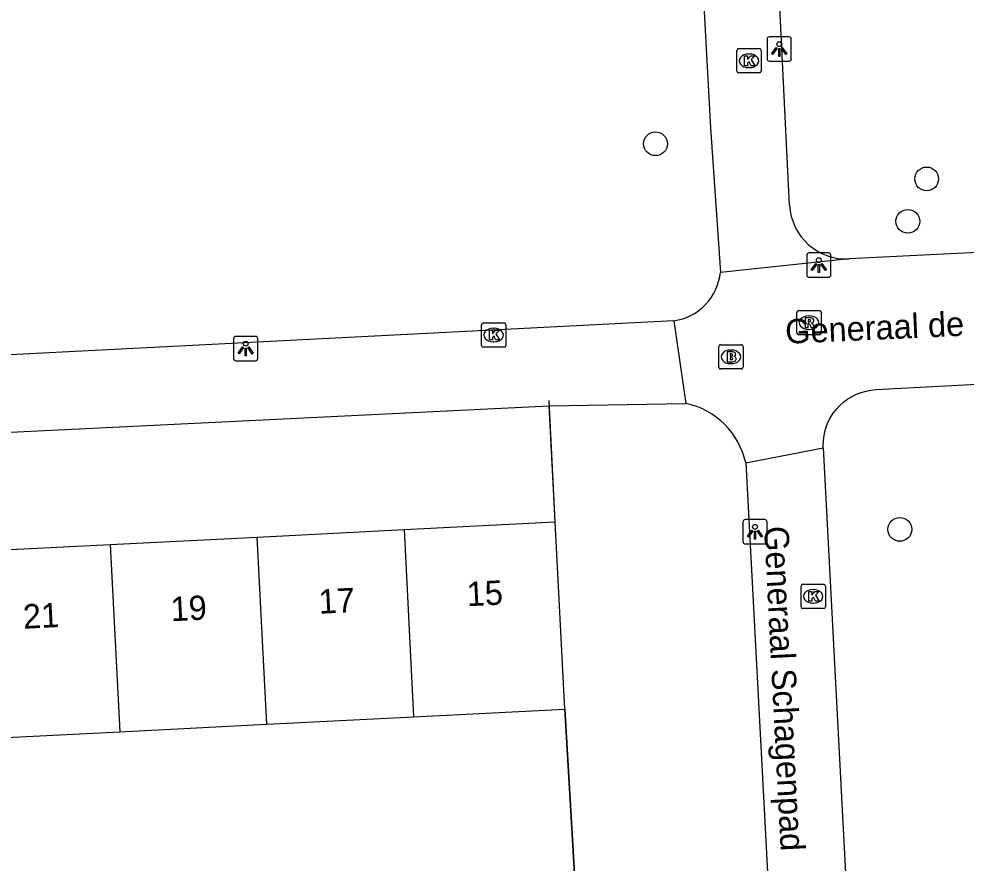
# Model space of a CAD drawing. Extents: x 161084 to 161928, y 385355 to 386522.
# Drawn here: x 161528.83 to 161567.76, y 385555.02 to 385589.73 of the extents above; entities that cross this region are included whole.
import ezdxf

# ---------------------------------------------------------------- set-up
doc = ezdxf.new("R2010")
doc.units = 0
for name, color, linetype in [('IMGEO_Boom', 7, 'Continuous'), ('IMGEO_Brandkraan', 7, 'Continuous'), ('IMGEO_Groenvoorziening', 7, 'Continuous'), ('IMGEO_Hek', 7, 'Continuous'), ('IMGEO_Kolk', 7, 'Continuous'), ('IMGEO_Lichtpunt', 7, 'Continuous'), ('IMGEO_Openbare_ruimte_label', 7, 'Continuous'), ('IMGEO_Pand', 7, 'Continuous'), ('IMGEO_Pand_nummerreeks', 7, 'Continuous'), ('IMGEO_Rioolput', 7, 'Continuous'), ('IMGEO_Voetgangersgebied_open', 7, 'Continuous'), ('IMGEO_Voetpad_open', 7, 'Continuous')]:
    doc.layers.add(name, color=color, linetype=linetype)

msp = doc.modelspace()

# ---------------------------------------------------------------- linework, layer by layer
at = {"layer": 'IMGEO_Boom'}
for centre in [(161554.992, 385584.599), (161566.138, 385583.152), (161565.364, 385581.409), (161565.035, 385568.741)]:
    msp.add_circle(centre, 0.489, dxfattribs=at)
at = {"layer": 'IMGEO_Brandkraan'}
for p, q in [((161557.593, 385575.41), (161557.593, 385576.262)), ((161557.668, 385576.336), (161558.52, 385576.336)), ((161558.081, 385576.116), (161558.106, 385576.116)), ((161558.594, 385576.262), (161558.594, 385575.41)), ((161558.52, 385575.336), (161557.668, 385575.336)), ((161558.104, 385575.556), (161558.079, 385575.556))]:
    msp.add_line(p, q, dxfattribs=at)
for points in [[(161557.593, 385575.41), (161557.593, 385576.262)], [(161557.668, 385576.336), (161558.52, 385576.336)], [(161557.941, 385576.036), (161557.941, 385575.636), (161558.154, 385575.636)], [(161558.172, 385576.036), (161557.941, 385576.036)], [(161558.12, 385575.955), (161558.066, 385575.955), (161558.066, 385575.879)], [(161558.594, 385576.262), (161558.594, 385575.41)], [(161558.066, 385575.879), (161558.119, 385575.879)], [(161558.128, 385575.803), (161558.066, 385575.803), (161558.066, 385575.722)], [(161558.066, 385575.722), (161558.128, 385575.722)], [(161558.52, 385575.336), (161557.668, 385575.336)]]:
    msp.add_lwpolyline(points, dxfattribs=at)
for centre, radius, start, end in [((161557.67, 385576.26), 0.0765, 91.552, 178.448), ((161557.67, 385576.26), 0.0765, 91.552, 178.448), ((161558.121, 385575.917), 0.0379, 267.8285, 90.9355), ((161558.176, 385575.891), 0.145, 59.4692, 91.5367), ((161558.201, 385575.938), 0.0922, 285.5137, 58.1501), ((161558.518, 385576.26), 0.0765, 1.552, 88.448), ((161558.518, 385576.26), 0.0765, 1.552, 88.448), ((161558.129, 385575.762), 0.0404, 269.8759, 90.5077), ((161558.16, 385575.887), 0.251, 268.6676, 293.5347), ((161558.206, 385575.746), 0.105, 301.3115, 78.989), ((161557.67, 385575.412), 0.0765, 181.552, 268.448), ((161557.67, 385575.412), 0.0765, 181.552, 268.448), ((161558.518, 385575.412), 0.0765, 271.552, 358.448), ((161558.518, 385575.412), 0.0765, 271.552, 358.448)]:
    msp.add_arc(centre, radius, start, end, dxfattribs=at)
for centre, major_axis, ratio, start_param, end_param in [((161558.08, 385575.836), (-0.387, 0.002), 0.722429, 4.712389, 7.853982), ((161558.105, 385575.836), (-0.39, 0.002), 0.717154, 1.570796, 4.712389)]:
    msp.add_ellipse(centre, major_axis=major_axis, ratio=ratio, start_param=start_param, end_param=end_param, dxfattribs=at)
at = {"layer": 'IMGEO_Groenvoorziening'}
for points in [[(161550.871, 385569.044), (161550.629, 385573.818)], [(161549.741, 385550.947), (161551.87, 385551.073), (161551.261, 385561.344)]]:
    msp.add_lwpolyline(points, dxfattribs=at)
at = {"layer": 'IMGEO_Hek'}
for points in [[(161550.871, 385569.044), (161550.618, 385574.039)], [(161551.261, 385561.344), (161551.87, 385551.073), (161549.741, 385550.947)]]:
    msp.add_lwpolyline(points, dxfattribs=at)
at = {"layer": 'IMGEO_Kolk'}
for p, q in [((161558.335, 385587.584), (161558.335, 385588.436)), ((161558.41, 385588.51), (161559.262, 385588.51)), ((161559.336, 385588.436), (161559.336, 385587.584)), ((161558.823, 385588.29), (161558.848, 385588.29)), ((161558.846, 385587.73), (161558.821, 385587.73)), ((161559.262, 385587.51), (161558.41, 385587.51)), ((161547.843, 385576.305), (161547.843, 385577.157)), ((161547.918, 385577.231), (161548.77, 385577.231)), ((161548.844, 385577.157), (161548.844, 385576.305)), ((161548.331, 385577.011), (161548.356, 385577.011)), ((161548.354, 385576.451), (161548.329, 385576.451)), ((161548.77, 385576.231), (161547.918, 385576.231)), ((161560.974, 385565.558), (161560.974, 385566.41)), ((161561.049, 385566.484), (161561.901, 385566.484)), ((161561.462, 385566.264), (161561.487, 385566.264)), ((161561.975, 385566.41), (161561.975, 385565.558)), ((161561.901, 385565.484), (161561.049, 385565.484)), ((161561.485, 385565.704), (161561.46, 385565.704))]:
    msp.add_line(p, q, dxfattribs=at)
for points in [[(161558.335, 385587.584), (161558.335, 385588.436)], [(161558.41, 385588.51), (161559.262, 385588.51)], [(161559.336, 385588.436), (161559.336, 385587.584)], [(161558.656, 385588.21), (161558.779, 385588.21), (161558.779, 385588.059), (161558.909, 385588.21), (161559.073, 385588.21), (161558.927, 385588.059), (161559.08, 385587.81), (161558.928, 385587.81), (161558.843, 385587.974), (161558.779, 385587.907), (161558.779, 385587.81), (161558.656, 385587.81), (161558.656, 385588.21)], [(161559.262, 385587.51), (161558.41, 385587.51)], [(161547.843, 385576.305), (161547.843, 385577.157)], [(161547.918, 385577.231), (161548.77, 385577.231)], [(161548.844, 385577.157), (161548.844, 385576.305)], [(161548.164, 385576.931), (161548.287, 385576.931), (161548.287, 385576.78), (161548.417, 385576.931), (161548.581, 385576.931), (161548.435, 385576.78), (161548.588, 385576.531), (161548.436, 385576.531), (161548.351, 385576.695), (161548.287, 385576.628), (161548.287, 385576.531), (161548.164, 385576.531), (161548.164, 385576.931)], [(161548.77, 385576.231), (161547.918, 385576.231)], [(161560.974, 385565.558), (161560.974, 385566.41)], [(161561.049, 385566.484), (161561.901, 385566.484)], [(161561.975, 385566.41), (161561.975, 385565.558)], [(161561.295, 385566.184), (161561.418, 385566.184), (161561.418, 385566.033), (161561.548, 385566.184), (161561.712, 385566.184), (161561.566, 385566.033), (161561.719, 385565.784), (161561.567, 385565.784), (161561.482, 385565.948), (161561.418, 385565.881), (161561.418, 385565.784), (161561.295, 385565.784), (161561.295, 385566.184)], [(161561.901, 385565.484), (161561.049, 385565.484)]]:
    msp.add_lwpolyline(points, dxfattribs=at)
for centre, start, end in [((161558.412, 385588.434), 91.552, 178.448), ((161558.412, 385588.434), 91.552, 178.448), ((161559.26, 385588.434), 1.552, 88.448), ((161559.26, 385588.434), 1.552, 88.448), ((161558.412, 385587.586), 181.552, 268.448), ((161558.412, 385587.586), 181.552, 268.448), ((161559.26, 385587.586), 271.552, 358.448), ((161559.26, 385587.586), 271.552, 358.448), ((161547.92, 385577.155), 91.552, 178.448), ((161547.92, 385577.155), 91.552, 178.448), ((161548.768, 385577.155), 1.552, 88.448), ((161548.768, 385577.155), 1.552, 88.448), ((161547.92, 385576.307), 181.552, 268.448), ((161547.92, 385576.307), 181.552, 268.448), ((161548.768, 385576.307), 271.552, 358.448), ((161548.768, 385576.307), 271.552, 358.448), ((161561.051, 385566.408), 91.552, 178.448), ((161561.051, 385566.408), 91.552, 178.448), ((161561.899, 385566.408), 1.552, 88.448), ((161561.899, 385566.408), 1.552, 88.448), ((161561.051, 385565.56), 181.552, 268.448), ((161561.051, 385565.56), 181.552, 268.448), ((161561.899, 385565.56), 271.552, 358.448), ((161561.899, 385565.56), 271.552, 358.448)]:
    msp.add_arc(centre, 0.0765, start, end, dxfattribs=at)
for centre, major_axis, ratio, start_param, end_param in [((161558.822, 385588.01), (-0.387, 0.002), 0.722429, 4.712389, 7.853982), ((161558.847, 385588.01), (-0.39, 0.002), 0.717154, 1.570796, 4.712389), ((161548.33, 385576.731), (-0.387, 0.002), 0.722429, 4.712389, 7.853982), ((161548.355, 385576.731), (-0.39, 0.002), 0.717154, 1.570796, 4.712389), ((161561.461, 385565.984), (-0.387, 0.002), 0.722429, 4.712389, 7.853982), ((161561.486, 385565.984), (-0.39, 0.002), 0.717154, 1.570796, 4.712389)]:
    msp.add_ellipse(centre, major_axis=major_axis, ratio=ratio, start_param=start_param, end_param=end_param, dxfattribs=at)
at = {"layer": 'IMGEO_Lichtpunt'}
for p, q in [((161559.58, 385588.898), (161559.58, 385588.091)), ((161559.58, 385588.898), (161559.58, 385588.091)), ((161560.482, 385588.993), (161559.674, 385588.993)), ((161560.482, 385588.993), (161559.674, 385588.993)), ((161560.576, 385588.091), (161560.576, 385588.898)), ((161560.576, 385588.091), (161560.576, 385588.898)), ((161559.674, 385587.997), (161560.482, 385587.997)), ((161559.674, 385587.997), (161560.482, 385587.997)), ((161561.208, 385580.012), (161561.208, 385579.205)), ((161561.208, 385580.012), (161561.208, 385579.205)), ((161562.11, 385580.107), (161561.302, 385580.107)), ((161562.11, 385580.107), (161561.302, 385580.107)), ((161562.204, 385579.205), (161562.204, 385580.012)), ((161562.204, 385579.205), (161562.204, 385580.012)), ((161561.302, 385579.111), (161562.11, 385579.111)), ((161561.302, 385579.111), (161562.11, 385579.111)), ((161537.65, 385576.579), (161537.65, 385575.772)), ((161537.65, 385576.579), (161537.65, 385575.772)), ((161538.552, 385576.674), (161537.744, 385576.674)), ((161538.552, 385576.674), (161537.744, 385576.674)), ((161538.646, 385575.772), (161538.646, 385576.579)), ((161538.646, 385575.772), (161538.646, 385576.579)), ((161537.744, 385575.678), (161538.552, 385575.678)), ((161537.744, 385575.678), (161538.552, 385575.678)), ((161558.584, 385569.045), (161558.584, 385568.238)), ((161558.584, 385569.045), (161558.584, 385568.238)), ((161559.486, 385569.14), (161558.678, 385569.14)), ((161559.486, 385569.14), (161558.678, 385569.14)), ((161559.58, 385568.238), (161559.58, 385569.045)), ((161559.58, 385568.238), (161559.58, 385569.045)), ((161558.678, 385568.144), (161559.486, 385568.144)), ((161558.678, 385568.144), (161559.486, 385568.144))]:
    msp.add_line(p, q, dxfattribs=at)
for points in [[(161559.954, 385588.562), (161559.993, 385588.534), (161559.805, 385588.272), (161559.767, 385588.299), (161559.954, 385588.562)], [(161560.056, 385588.514), (161560.103, 385588.514), (161560.103, 385588.192), (161560.056, 385588.192), (161560.056, 385588.514)], [(161560.166, 385588.534), (161560.204, 385588.561), (161560.391, 385588.299), (161560.352, 385588.271), (161560.166, 385588.534)], [(161561.582, 385579.676), (161561.621, 385579.648), (161561.433, 385579.386), (161561.395, 385579.413), (161561.582, 385579.676)], [(161561.684, 385579.628), (161561.731, 385579.628), (161561.731, 385579.306), (161561.684, 385579.306), (161561.684, 385579.628)], [(161561.794, 385579.648), (161561.832, 385579.675), (161562.019, 385579.413), (161561.98, 385579.385), (161561.794, 385579.648)], [(161538.024, 385576.243), (161538.063, 385576.215), (161537.875, 385575.953), (161537.837, 385575.98), (161538.024, 385576.243)], [(161538.126, 385576.195), (161538.173, 385576.195), (161538.173, 385575.873), (161538.126, 385575.873), (161538.126, 385576.195)], [(161538.236, 385576.215), (161538.274, 385576.242), (161538.461, 385575.98), (161538.422, 385575.952), (161538.236, 385576.215)], [(161558.958, 385568.709), (161558.997, 385568.681), (161558.809, 385568.419), (161558.771, 385568.446), (161558.958, 385568.709)], [(161559.06, 385568.661), (161559.107, 385568.661), (161559.107, 385568.339), (161559.06, 385568.339), (161559.06, 385568.661)], [(161559.17, 385568.681), (161559.208, 385568.708), (161559.395, 385568.446), (161559.356, 385568.418), (161559.17, 385568.681)]]:
    msp.add_lwpolyline(points, dxfattribs=at)
for centre in [(161560.079, 385588.696), (161561.707, 385579.81), (161538.149, 385576.377), (161559.083, 385568.843)]:
    msp.add_circle(centre, 0.0994, dxfattribs=at)
for centre, start, end in [((161559.674, 385588.898), 90, 180), ((161559.674, 385588.898), 90, 180), ((161560.482, 385588.898), 0, 90), ((161560.482, 385588.898), 0, 90), ((161559.674, 385588.091), 180, 270), ((161559.674, 385588.091), 180, 270), ((161560.482, 385588.091), 270, 0), ((161560.482, 385588.091), 270, 360), ((161561.302, 385580.012), 90, 180), ((161561.302, 385580.012), 90, 180), ((161562.11, 385580.012), 0, 90), ((161562.11, 385580.012), 0, 90), ((161561.302, 385579.205), 180, 270), ((161561.302, 385579.205), 180, 270), ((161562.11, 385579.205), 270, 0), ((161562.11, 385579.205), 270, 360), ((161537.744, 385576.579), 90, 180), ((161537.744, 385576.579), 90, 180), ((161538.552, 385576.579), 0, 90), ((161538.552, 385576.579), 0, 90), ((161537.744, 385575.772), 180, 270), ((161537.744, 385575.772), 180, 270), ((161538.552, 385575.772), 270, 0), ((161538.552, 385575.772), 270, 360), ((161558.678, 385569.045), 90, 180), ((161558.678, 385569.045), 90, 180), ((161559.486, 385569.045), 0, 90), ((161559.486, 385569.045), 0, 90), ((161558.678, 385568.238), 180, 270), ((161558.678, 385568.238), 180, 270), ((161559.486, 385568.238), 270, 0), ((161559.486, 385568.238), 270, 360)]:
    msp.add_arc(centre, 0.0946, start, end, dxfattribs=at)
at = {"layer": 'IMGEO_Pand'}
for points in [[(161544.658, 385568.729), (161550.871, 385569.044)], [(161551.261, 385561.344), (161550.871, 385569.044)], [(161538.622, 385568.423), (161544.658, 385568.729)], [(161544.658, 385568.729), (161545.048, 385561.029)], [(161532.586, 385568.117), (161538.622, 385568.423)], [(161539.012, 385560.724), (161538.622, 385568.423)], [(161526.549, 385567.812), (161532.586, 385568.117)], [(161532.586, 385568.117), (161532.976, 385560.418)], [(161545.048, 385561.029), (161551.261, 385561.344)], [(161539.012, 385560.724), (161545.048, 385561.029)], [(161526.939, 385560.112), (161532.976, 385560.418)], [(161532.976, 385560.418), (161539.012, 385560.724)]]:
    msp.add_lwpolyline(points, dxfattribs=at)
at = {"layer": 'IMGEO_Rioolput'}
for p, q in [((161560.804, 385576.816), (161560.804, 385577.668)), ((161560.879, 385577.742), (161561.731, 385577.742)), ((161561.292, 385577.522), (161561.317, 385577.522)), ((161561.805, 385577.668), (161561.805, 385576.816)), ((161561.731, 385576.742), (161560.879, 385576.742)), ((161561.315, 385576.962), (161561.29, 385576.962))]:
    msp.add_line(p, q, dxfattribs=at)
for points in [[(161560.804, 385576.816), (161560.804, 385577.668)], [(161560.879, 385577.742), (161561.731, 385577.742)], [(161561.805, 385577.668), (161561.805, 385576.816)], [(161561.393, 385577.44), (161561.141, 385577.442), (161561.141, 385577.042)], [(161561.141, 385577.042), (161561.265, 385577.042), (161561.265, 385577.204), (161561.276, 385577.204)], [(161561.319, 385577.361), (161561.265, 385577.361), (161561.265, 385577.28)], [(161561.265, 385577.28), (161561.317, 385577.28)], [(161561.323, 385577.175), (161561.394, 385577.042), (161561.534, 385577.042), (161561.469, 385577.168)], [(161561.731, 385576.742), (161560.879, 385576.742)]]:
    msp.add_lwpolyline(points, dxfattribs=at)
for centre, radius, start, end in [((161560.881, 385577.666), 0.0765, 91.552, 178.448), ((161560.881, 385577.666), 0.0765, 91.552, 178.448), ((161561.729, 385577.666), 0.0765, 1.552, 88.448), ((161561.729, 385577.666), 0.0765, 1.552, 88.448), ((161561.275, 385577.151), 0.0533, 26.0293, 88.6989), ((161561.301, 385577.469), 0.19, 274.7715, 282.9687), ((161561.325, 385577.265), 0.0964, 77.0061, 93.1865), ((161561.339, 385577.322), 0.0378, 276.6634, 79.6772), ((161561.392, 385577.33), 0.109, 350.3612, 89.416), ((161561.39, 385577.33), 0.112, 277.5842, 350.9817), ((161561.374, 385577.115), 0.108, 29.5134, 73.7905), ((161560.881, 385576.818), 0.0765, 181.552, 268.448), ((161560.881, 385576.818), 0.0765, 181.552, 268.448), ((161561.729, 385576.818), 0.0765, 271.552, 358.448), ((161561.729, 385576.818), 0.0765, 271.552, 358.448)]:
    msp.add_arc(centre, radius, start, end, dxfattribs=at)
for centre, major_axis, ratio, start_param, end_param in [((161561.291, 385577.242), (-0.387, 0.002), 0.722429, 4.712389, 7.853982), ((161561.316, 385577.242), (-0.39, 0.002), 0.717154, 1.570796, 4.712389)]:
    msp.add_ellipse(centre, major_axis=major_axis, ratio=ratio, start_param=start_param, end_param=end_param, dxfattribs=at)
at = {"layer": 'IMGEO_Voetgangersgebied_open'}
for points in [[(161642.41, 385583.785), (161618.829, 385582.621), (161600.043, 385581.693), (161597.076, 385581.547), (161562.956, 385579.862)], [(161561.887, 385572.091), (161561.884, 385572.194), (161561.893, 385572.399), (161561.919, 385572.601), (161561.964, 385572.801), (161562.026, 385572.996), (161562.106, 385573.184), (161562.202, 385573.365), (161562.314, 385573.536), (161562.44, 385573.697), (161562.581, 385573.845), (161562.734, 385573.981), (161562.898, 385574.102), (161563.073, 385574.208), (161563.257, 385574.298), (161563.448, 385574.372), (161563.645, 385574.428), (161563.845, 385574.466), (161564.049, 385574.486), (161573.18, 385574.976)]]:
    msp.add_lwpolyline(points, dxfattribs=at)
for centre, radius, start, end in [((161555.432, 385579.534), 2.238, 277.9322, 354.265), ((161555.562, 385570.778), 3.217, 12.6015, 77.8656)]:
    msp.add_arc(centre, radius, start, end, dxfattribs=at)
at = {"layer": 'IMGEO_Voetpad_open'}
for points in [[(161555.546, 385616.732), (161557.254, 385585.25), (161557.659, 385579.31)], [(161560.502, 385582.071), (161558.812, 385616.593)], [(161562.956, 385579.862), (161557.659, 385579.31)], [(161555.741, 385577.317), (161503.586, 385574.645)], [(161555.741, 385577.317), (161556.238, 385573.923)], [(161508.017, 385571.743), (161550.629, 385573.818)], [(161550.629, 385573.818), (161556.238, 385573.923)], [(161558.701, 385571.48), (161561.887, 385572.091)], [(161561.887, 385572.091), (161563.633, 385538.673), (161563.661, 385538.397), (161563.713, 385538.125), (161563.789, 385537.859), (161563.889, 385537.6), (161564.011, 385537.351), (161564.156, 385537.115), (161564.32, 385536.892), (161564.504, 385536.685), (161564.706, 385536.495), (161564.924, 385536.323), (161565.157, 385536.172), (161565.402, 385536.043), (161565.657, 385535.935), (161565.921, 385535.851), (161566.192, 385535.791), (161566.467, 385535.756), (161566.744, 385535.745), (161566.892, 385535.749), (161580.521, 385536.476)], [(161558.701, 385571.48), (161560.456, 385538.322), (161560.46, 385538.188)]]:
    msp.add_lwpolyline(points, dxfattribs=at)
msp.add_arc((161562.839, 385582.199), 2.34, 183.1437, 272.8715, dxfattribs=at)

# ---------------------------------------------------------------- texts
at = {"layer": 'IMGEO_Openbare_ruimte_label'}
for s, rotation, p in [('Generaal de Collaertpad', 2.5791, (161560.345, 385576.373)), ('Generaal Schagenpad', 272.9225, (161559.458, 385568.852))]:
    msp.add_text(s, height=1, rotation=rotation, dxfattribs=at).set_placement(p)
at = {"layer": 'IMGEO_Pand_nummerreeks'}
for s, p in [('15', (161547.259, 385565.577)), ('17', (161541.172, 385565.268)), ('19', (161535.086, 385564.96)), ('21', (161529.021, 385564.652))]:
    msp.add_text(s, height=1, rotation=2.9008, dxfattribs=at).set_placement(p)

doc.saveas('drawing.dxf')
